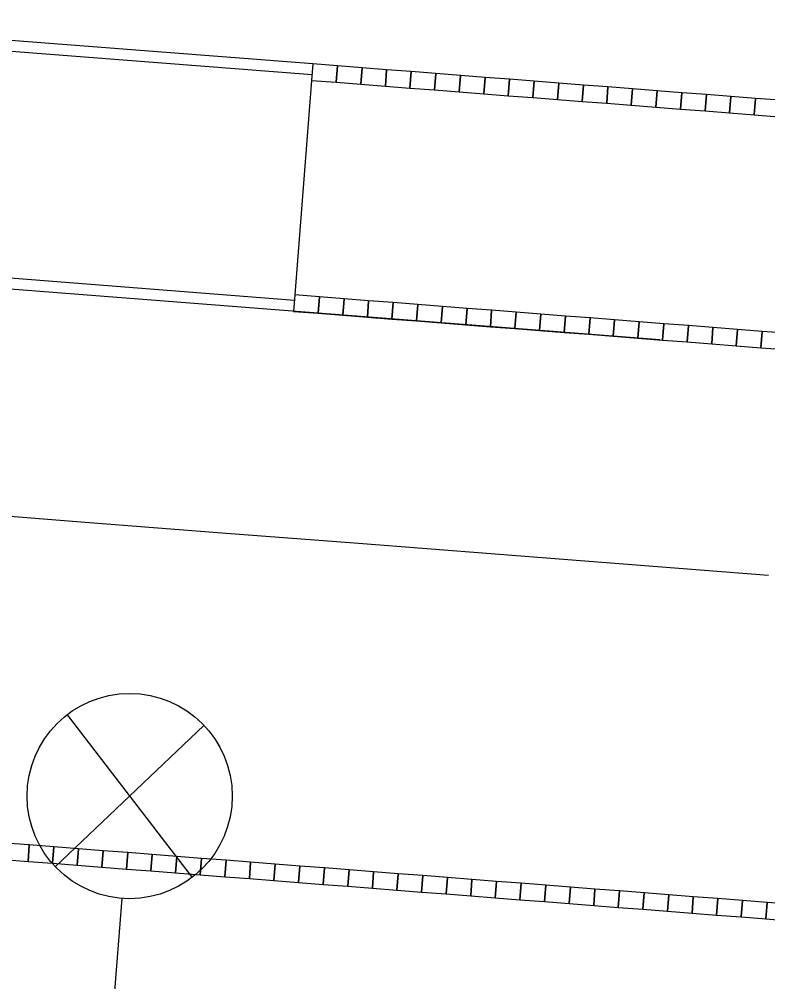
# Model space of a CAD drawing. Extents: x -670359 to -668019, y -978807 to -976674.
# Drawn here: x -669516.96 to -669511.49, y -977145.65 to -977138.63 of the extents above; entities that cross this region are included whole.
import ezdxf

# ---------------------------------------------------------------- set-up
doc = ezdxf.new("R2010")
doc.units = 0
for name, color, linetype in [('SO 01-86-01', 7, 'Continuous'), ('SO 11-10-01', 7, 'Continuous'), ('SO 11-12-01', 7, 'Continuous')]:
    doc.layers.add(name, color=color, linetype=linetype)

msp = doc.modelspace()

# ---------------------------------------------------------------- linework, layer by layer
at = {"layer": 'SO 01-86-01'}
for p, q in [((-669516.607, -977143.6977), (-669515.6947, -977144.8846)), ((-669516.6934, -977144.8068), (-669515.6084, -977143.7754)), ((-669516.2089, -977145.0374), (-669516.3254, -977146.5329))]:
    msp.add_line(p, q, dxfattribs=at)
msp.add_circle((-669516.1509, -977144.2911), 0.7485, dxfattribs=at)
at = {"layer": 'SO 11-10-01'}
for p, q in [((-669517.4716, -977142.2149), (-669516.4746, -977142.2925)), ((-669516.4746, -977142.2925), (-669515.4776, -977142.3701)), ((-669515.4776, -977142.3701), (-669514.4807, -977142.4477)), ((-669514.4807, -977142.4477), (-669513.4837, -977142.5253)), ((-669513.4837, -977142.5253), (-669512.4867, -977142.6029)), ((-669512.4867, -977142.6029), (-669511.4897, -977142.6805))]:
    msp.add_line(p, q, dxfattribs=at)
at = {"layer": 'SO 11-12-01'}
for p, q in [((-669514.8139, -977138.9513), (-669519.0012, -977138.6253)), ((-669514.8201, -977139.031), (-669517.0135, -977138.8603)), ((-669514.8139, -977138.9513), (-669514.8232, -977139.0709)), ((-669514.6345, -977138.9652), (-669514.8139, -977138.9513)), ((-669514.6345, -977138.9652), (-669514.6438, -977139.0849)), ((-669514.6438, -977139.0849), (-669514.6345, -977138.9652)), ((-669514.455, -977138.9792), (-669514.6345, -977138.9652)), ((-669514.455, -977138.9792), (-669514.4643, -977139.0988)), ((-669514.4643, -977139.0988), (-669514.455, -977138.9792)), ((-669514.2755, -977138.9932), (-669514.455, -977138.9792)), ((-669514.2755, -977138.9932), (-669514.2849, -977139.1128)), ((-669514.2849, -977139.1128), (-669514.2755, -977138.9932)), ((-669514.0961, -977139.0071), (-669514.2755, -977138.9932)), ((-669514.0961, -977139.0071), (-669514.1054, -977139.1268)), ((-669514.1054, -977139.1268), (-669514.0961, -977139.0071)), ((-669513.9166, -977139.0211), (-669514.0961, -977139.0071)), ((-669513.9166, -977139.0211), (-669513.9259, -977139.1408)), ((-669513.9259, -977139.1408), (-669513.9166, -977139.0211)), ((-669513.7372, -977139.0351), (-669513.9166, -977139.0211)), ((-669514.8232, -977139.0709), (-669514.9451, -977140.6362)), ((-669514.8232, -977139.0709), (-669514.6438, -977139.0849)), ((-669514.6438, -977139.0849), (-669514.4643, -977139.0988)), ((-669513.7372, -977139.0351), (-669513.7465, -977139.1547)), ((-669513.7465, -977139.1547), (-669513.7372, -977139.0351)), ((-669513.5577, -977139.0491), (-669513.7372, -977139.0351)), ((-669513.5577, -977139.0491), (-669513.567, -977139.1687)), ((-669513.567, -977139.1687), (-669513.5577, -977139.0491)), ((-669513.3783, -977139.063), (-669513.5577, -977139.0491)), ((-669513.3783, -977139.063), (-669513.3876, -977139.1827)), ((-669513.3876, -977139.1827), (-669513.3783, -977139.063)), ((-669513.1988, -977139.077), (-669513.3783, -977139.063)), ((-669513.1988, -977139.077), (-669513.2081, -977139.1966)), ((-669513.2081, -977139.1966), (-669513.1988, -977139.077)), ((-669513.0193, -977139.091), (-669513.1988, -977139.077)), ((-669513.0193, -977139.091), (-669513.0287, -977139.2106)), ((-669513.0287, -977139.2106), (-669513.0193, -977139.091)), ((-669512.8399, -977139.1049), (-669513.0193, -977139.091)), ((-669514.4643, -977139.0988), (-669514.2849, -977139.1128)), ((-669514.2849, -977139.1128), (-669514.1054, -977139.1268)), ((-669514.1054, -977139.1268), (-669513.9259, -977139.1408)), ((-669513.9259, -977139.1408), (-669513.7465, -977139.1547)), ((-669513.7465, -977139.1547), (-669513.567, -977139.1687)), ((-669512.8399, -977139.1049), (-669512.8492, -977139.2246)), ((-669512.8492, -977139.2246), (-669512.8399, -977139.1049)), ((-669512.6604, -977139.1189), (-669512.8399, -977139.1049)), ((-669512.6604, -977139.1189), (-669512.6697, -977139.2385)), ((-669512.6697, -977139.2385), (-669512.6604, -977139.1189)), ((-669512.481, -977139.1329), (-669512.6604, -977139.1189)), ((-669512.481, -977139.1329), (-669512.4903, -977139.2525)), ((-669512.4903, -977139.2525), (-669512.481, -977139.1329)), ((-669512.3015, -977139.1468), (-669512.481, -977139.1329)), ((-669512.3015, -977139.1468), (-669512.3108, -977139.2665)), ((-669512.3108, -977139.2665), (-669512.3015, -977139.1468)), ((-669512.1221, -977139.1608), (-669512.3015, -977139.1468)), ((-669512.1221, -977139.1608), (-669512.1314, -977139.2804)), ((-669512.1314, -977139.2804), (-669512.1221, -977139.1608)), ((-669511.9426, -977139.1748), (-669512.1221, -977139.1608)), ((-669513.567, -977139.1687), (-669513.3876, -977139.1827)), ((-669513.3876, -977139.1827), (-669513.2081, -977139.1966)), ((-669513.2081, -977139.1966), (-669513.0287, -977139.2106)), ((-669513.0287, -977139.2106), (-669512.8492, -977139.2246)), ((-669512.8492, -977139.2246), (-669512.6697, -977139.2385)), ((-669511.9426, -977139.1748), (-669511.9519, -977139.2944)), ((-669511.9519, -977139.2944), (-669511.9426, -977139.1748)), ((-669511.7631, -977139.1887), (-669511.9426, -977139.1748)), ((-669511.7631, -977139.1887), (-669511.7725, -977139.3084)), ((-669511.7725, -977139.3084), (-669511.7631, -977139.1887)), ((-669511.5837, -977139.2027), (-669511.7631, -977139.1887)), ((-669511.5837, -977139.2027), (-669511.593, -977139.3224)), ((-669511.593, -977139.3224), (-669511.5837, -977139.2027)), ((-669511.4042, -977139.2167), (-669511.5837, -977139.2027)), ((-669512.6697, -977139.2385), (-669512.4903, -977139.2525)), ((-669512.4903, -977139.2525), (-669512.3108, -977139.2665)), ((-669512.3108, -977139.2665), (-669512.1314, -977139.2804)), ((-669512.1314, -977139.2804), (-669511.9519, -977139.2944)), ((-669511.9519, -977139.2944), (-669511.7725, -977139.3084)), ((-669511.7725, -977139.3084), (-669511.593, -977139.3224)), ((-669511.593, -977139.3224), (-669511.4135, -977139.3363)), ((-669514.9482, -977140.6761), (-669517.1415, -977140.5053)), ((-669512.2825, -977140.9638), (-669517.2275, -977140.5789)), ((-669514.9451, -977140.6362), (-669514.9544, -977140.7558)), ((-669514.7656, -977140.6501), (-669514.9451, -977140.6362)), ((-669514.7656, -977140.6501), (-669514.7749, -977140.7698)), ((-669514.7749, -977140.7698), (-669514.7656, -977140.6501)), ((-669514.5862, -977140.6641), (-669514.7656, -977140.6501)), ((-669514.5862, -977140.6641), (-669514.5955, -977140.7838)), ((-669514.5955, -977140.7838), (-669514.5862, -977140.6641)), ((-669514.4067, -977140.6781), (-669514.5862, -977140.6641)), ((-669514.4067, -977140.6781), (-669514.416, -977140.7977)), ((-669514.416, -977140.7977), (-669514.4067, -977140.6781)), ((-669514.2272, -977140.6921), (-669514.4067, -977140.6781)), ((-669514.2272, -977140.6921), (-669514.2365, -977140.8117)), ((-669514.2365, -977140.8117), (-669514.2272, -977140.6921)), ((-669514.0478, -977140.706), (-669514.2272, -977140.6921)), ((-669514.0478, -977140.706), (-669514.0571, -977140.8257)), ((-669514.0571, -977140.8257), (-669514.0478, -977140.706)), ((-669513.8683, -977140.72), (-669514.0478, -977140.706)), ((-669514.9544, -977140.7558), (-669514.7749, -977140.7698)), ((-669514.7749, -977140.7698), (-669514.5955, -977140.7838)), ((-669513.8683, -977140.72), (-669513.8776, -977140.8396)), ((-669513.8776, -977140.8396), (-669513.8683, -977140.72)), ((-669513.6889, -977140.734), (-669513.8683, -977140.72)), ((-669513.6889, -977140.734), (-669513.6982, -977140.8536)), ((-669513.6982, -977140.8536), (-669513.6889, -977140.734)), ((-669513.5094, -977140.7479), (-669513.6889, -977140.734)), ((-669513.5094, -977140.7479), (-669513.5187, -977140.8676)), ((-669513.5187, -977140.8676), (-669513.5094, -977140.7479)), ((-669513.33, -977140.7619), (-669513.5094, -977140.7479)), ((-669513.33, -977140.7619), (-669513.3393, -977140.8815)), ((-669513.3393, -977140.8815), (-669513.33, -977140.7619)), ((-669513.1505, -977140.7759), (-669513.33, -977140.7619)), ((-669513.1505, -977140.7759), (-669513.1598, -977140.8955)), ((-669513.1598, -977140.8955), (-669513.1505, -977140.7759)), ((-669512.971, -977140.7898), (-669513.1505, -977140.7759)), ((-669514.5955, -977140.7838), (-669514.416, -977140.7977)), ((-669514.416, -977140.7977), (-669514.2365, -977140.8117)), ((-669514.2365, -977140.8117), (-669514.0571, -977140.8257)), ((-669514.0571, -977140.8257), (-669513.8776, -977140.8396)), ((-669513.8776, -977140.8396), (-669513.6982, -977140.8536)), ((-669512.971, -977140.7898), (-669512.9803, -977140.9095)), ((-669512.9803, -977140.9095), (-669512.971, -977140.7898)), ((-669512.7916, -977140.8038), (-669512.971, -977140.7898)), ((-669512.7916, -977140.8038), (-669512.8009, -977140.9234)), ((-669512.8009, -977140.9234), (-669512.7916, -977140.8038)), ((-669512.6121, -977140.8178), (-669512.7916, -977140.8038)), ((-669512.6121, -977140.8178), (-669512.6214, -977140.9374)), ((-669512.6214, -977140.9374), (-669512.6121, -977140.8178)), ((-669512.4327, -977140.8317), (-669512.6121, -977140.8178)), ((-669512.4327, -977140.8317), (-669512.442, -977140.9514)), ((-669512.442, -977140.9514), (-669512.4327, -977140.8317)), ((-669512.2532, -977140.8457), (-669512.4327, -977140.8317)), ((-669512.2532, -977140.8457), (-669512.2625, -977140.9653)), ((-669512.2625, -977140.9653), (-669512.2532, -977140.8457)), ((-669512.0738, -977140.8597), (-669512.2532, -977140.8457)), ((-669513.6982, -977140.8536), (-669513.5187, -977140.8676)), ((-669513.5187, -977140.8676), (-669513.3393, -977140.8815)), ((-669513.3393, -977140.8815), (-669513.1598, -977140.8955)), ((-669513.1598, -977140.8955), (-669512.9803, -977140.9095)), ((-669512.9803, -977140.9095), (-669512.8009, -977140.9234)), ((-669512.0738, -977140.8597), (-669512.0831, -977140.9793)), ((-669512.0831, -977140.9793), (-669512.0738, -977140.8597)), ((-669511.8943, -977140.8736), (-669512.0738, -977140.8597)), ((-669511.8943, -977140.8736), (-669511.9036, -977140.9933)), ((-669511.9036, -977140.9933), (-669511.8943, -977140.8736)), ((-669511.7148, -977140.8876), (-669511.8943, -977140.8736)), ((-669511.7148, -977140.8876), (-669511.7241, -977141.0073)), ((-669511.7241, -977141.0073), (-669511.7148, -977140.8876)), ((-669511.5354, -977140.9016), (-669511.7148, -977140.8876)), ((-669511.5354, -977140.9016), (-669511.5447, -977141.0212)), ((-669511.5447, -977141.0212), (-669511.5354, -977140.9016)), ((-669511.3559, -977140.9156), (-669511.5354, -977140.9016)), ((-669512.8009, -977140.9234), (-669512.6214, -977140.9374)), ((-669512.6214, -977140.9374), (-669512.442, -977140.9514)), ((-669512.442, -977140.9514), (-669512.2625, -977140.9653)), ((-669512.2625, -977140.9653), (-669512.0831, -977140.9793)), ((-669512.0831, -977140.9793), (-669511.9036, -977140.9933)), ((-669511.9036, -977140.9933), (-669511.7241, -977141.0073)), ((-669511.7241, -977141.0073), (-669511.5447, -977141.0212)), ((-669511.5447, -977141.0212), (-669511.3652, -977141.0352)), ((-669516.883, -977144.6479), (-669517.0625, -977144.6339)), ((-669516.8923, -977144.7675), (-669516.883, -977144.6479)), ((-669516.883, -977144.6479), (-669516.8923, -977144.7675)), ((-669516.7036, -977144.6618), (-669516.883, -977144.6479)), ((-669516.7129, -977144.7815), (-669516.7036, -977144.6618)), ((-669516.7036, -977144.6618), (-669516.7129, -977144.7815)), ((-669516.5241, -977144.6758), (-669516.7036, -977144.6618)), ((-669516.5241, -977144.6758), (-669516.5334, -977144.7955)), ((-669516.5334, -977144.7955), (-669516.5241, -977144.6758)), ((-669516.3447, -977144.6898), (-669516.5241, -977144.6758)), ((-669516.3447, -977144.6898), (-669516.354, -977144.8094)), ((-669516.354, -977144.8094), (-669516.3447, -977144.6898)), ((-669516.1652, -977144.7038), (-669516.3447, -977144.6898)), ((-669516.1652, -977144.7038), (-669516.1745, -977144.8234)), ((-669516.1745, -977144.8234), (-669516.1652, -977144.7038)), ((-669515.9857, -977144.7177), (-669516.1652, -977144.7038)), ((-669517.0718, -977144.7535), (-669516.8923, -977144.7675)), ((-669516.8923, -977144.7675), (-669516.7129, -977144.7815)), ((-669515.9857, -977144.7177), (-669515.9951, -977144.8374)), ((-669515.9951, -977144.8374), (-669515.9857, -977144.7177)), ((-669515.8063, -977144.7317), (-669515.9857, -977144.7177)), ((-669515.8063, -977144.7317), (-669515.8156, -977144.8513)), ((-669515.8156, -977144.8513), (-669515.8063, -977144.7317)), ((-669515.6268, -977144.7457), (-669515.8063, -977144.7317)), ((-669515.6268, -977144.7457), (-669515.6361, -977144.8653)), ((-669515.6361, -977144.8653), (-669515.6268, -977144.7457)), ((-669515.4474, -977144.7596), (-669515.6268, -977144.7457)), ((-669515.4474, -977144.7596), (-669515.4567, -977144.8793)), ((-669515.4567, -977144.8793), (-669515.4474, -977144.7596)), ((-669515.2679, -977144.7736), (-669515.4474, -977144.7596)), ((-669515.2679, -977144.7736), (-669515.2772, -977144.8932)), ((-669515.2772, -977144.8932), (-669515.2679, -977144.7736)), ((-669515.0885, -977144.7876), (-669515.2679, -977144.7736)), ((-669516.7129, -977144.7815), (-669516.5334, -977144.7955)), ((-669516.5334, -977144.7955), (-669516.354, -977144.8094)), ((-669516.354, -977144.8094), (-669516.1745, -977144.8234)), ((-669516.1745, -977144.8234), (-669515.9951, -977144.8374)), ((-669515.9951, -977144.8374), (-669515.8156, -977144.8513)), ((-669515.0885, -977144.7876), (-669515.0978, -977144.9072)), ((-669515.0978, -977144.9072), (-669515.0885, -977144.7876)), ((-669514.909, -977144.8015), (-669515.0885, -977144.7876)), ((-669514.909, -977144.8015), (-669514.9183, -977144.9212)), ((-669514.9183, -977144.9212), (-669514.909, -977144.8015)), ((-669514.7295, -977144.8155), (-669514.909, -977144.8015)), ((-669514.7295, -977144.8155), (-669514.7389, -977144.9351)), ((-669514.7389, -977144.9351), (-669514.7295, -977144.8155)), ((-669514.5501, -977144.8295), (-669514.7295, -977144.8155)), ((-669514.5501, -977144.8295), (-669514.5594, -977144.9491)), ((-669514.5594, -977144.9491), (-669514.5501, -977144.8295)), ((-669514.3706, -977144.8434), (-669514.5501, -977144.8295)), ((-669514.3706, -977144.8434), (-669514.3799, -977144.9631)), ((-669514.3799, -977144.9631), (-669514.3706, -977144.8434)), ((-669514.1912, -977144.8574), (-669514.3706, -977144.8434)), ((-669515.8156, -977144.8513), (-669515.6361, -977144.8653)), ((-669515.6361, -977144.8653), (-669515.4567, -977144.8793)), ((-669515.4567, -977144.8793), (-669515.2772, -977144.8932)), ((-669515.2772, -977144.8932), (-669515.0978, -977144.9072)), ((-669515.0978, -977144.9072), (-669514.9183, -977144.9212)), ((-669514.1912, -977144.8574), (-669514.2005, -977144.977)), ((-669514.2005, -977144.977), (-669514.1912, -977144.8574)), ((-669514.0117, -977144.8714), (-669514.1912, -977144.8574)), ((-669514.0117, -977144.8714), (-669514.021, -977144.991)), ((-669514.021, -977144.991), (-669514.0117, -977144.8714)), ((-669513.8323, -977144.8853), (-669514.0117, -977144.8714)), ((-669513.8323, -977144.8853), (-669513.8416, -977145.005)), ((-669513.8416, -977145.005), (-669513.8323, -977144.8853)), ((-669513.6528, -977144.8993), (-669513.8323, -977144.8853)), ((-669513.6528, -977144.8993), (-669513.6621, -977145.019)), ((-669513.6621, -977145.019), (-669513.6528, -977144.8993)), ((-669513.4733, -977144.9133), (-669513.6528, -977144.8993)), ((-669513.4733, -977144.9133), (-669513.4827, -977145.0329)), ((-669513.4827, -977145.0329), (-669513.4733, -977144.9133)), ((-669513.2939, -977144.9273), (-669513.4733, -977144.9133)), ((-669514.9183, -977144.9212), (-669514.7389, -977144.9351)), ((-669514.7389, -977144.9351), (-669514.5594, -977144.9491)), ((-669514.5594, -977144.9491), (-669514.3799, -977144.9631)), ((-669514.3799, -977144.9631), (-669514.2005, -977144.977)), ((-669514.2005, -977144.977), (-669514.021, -977144.991)), ((-669513.2939, -977144.9273), (-669513.3032, -977145.0469)), ((-669513.3032, -977145.0469), (-669513.2939, -977144.9273)), ((-669513.1144, -977144.9412), (-669513.2939, -977144.9273)), ((-669513.1144, -977144.9412), (-669513.1237, -977145.0609)), ((-669513.1237, -977145.0609), (-669513.1144, -977144.9412)), ((-669512.935, -977144.9552), (-669513.1144, -977144.9412)), ((-669512.935, -977144.9552), (-669512.9443, -977145.0748)), ((-669512.9443, -977145.0748), (-669512.935, -977144.9552)), ((-669512.7555, -977144.9692), (-669512.935, -977144.9552)), ((-669512.7555, -977144.9692), (-669512.7648, -977145.0888)), ((-669512.7648, -977145.0888), (-669512.7555, -977144.9692)), ((-669512.5761, -977144.9831), (-669512.7555, -977144.9692)), ((-669512.5761, -977144.9831), (-669512.5854, -977145.1028)), ((-669512.5854, -977145.1028), (-669512.5761, -977144.9831)), ((-669512.3966, -977144.9971), (-669512.5761, -977144.9831)), ((-669514.021, -977144.991), (-669513.8416, -977145.005)), ((-669513.8416, -977145.005), (-669513.6621, -977145.019)), ((-669513.6621, -977145.019), (-669513.4827, -977145.0329)), ((-669513.4827, -977145.0329), (-669513.3032, -977145.0469)), ((-669513.3032, -977145.0469), (-669513.1237, -977145.0609)), ((-669513.1237, -977145.0609), (-669512.9443, -977145.0748)), ((-669512.3966, -977144.9971), (-669512.4059, -977145.1167)), ((-669512.4059, -977145.1167), (-669512.3966, -977144.9971)), ((-669512.2171, -977145.0111), (-669512.3966, -977144.9971)), ((-669512.2171, -977145.0111), (-669512.2265, -977145.1307)), ((-669512.2265, -977145.1307), (-669512.2171, -977145.0111)), ((-669512.0377, -977145.025), (-669512.2171, -977145.0111)), ((-669512.0377, -977145.025), (-669512.047, -977145.1447)), ((-669512.047, -977145.1447), (-669512.0377, -977145.025)), ((-669511.8582, -977145.039), (-669512.0377, -977145.025)), ((-669511.8582, -977145.039), (-669511.8675, -977145.1586)), ((-669511.8675, -977145.1586), (-669511.8582, -977145.039)), ((-669511.6788, -977145.053), (-669511.8582, -977145.039)), ((-669511.6788, -977145.053), (-669511.6881, -977145.1726)), ((-669511.6881, -977145.1726), (-669511.6788, -977145.053)), ((-669511.4993, -977145.0669), (-669511.6788, -977145.053)), ((-669512.9443, -977145.0748), (-669512.7648, -977145.0888)), ((-669512.7648, -977145.0888), (-669512.5854, -977145.1028)), ((-669512.5854, -977145.1028), (-669512.4059, -977145.1167)), ((-669512.4059, -977145.1167), (-669512.2265, -977145.1307)), ((-669512.2265, -977145.1307), (-669512.047, -977145.1447)), ((-669511.4993, -977145.0669), (-669511.5086, -977145.1866)), ((-669511.5086, -977145.1866), (-669511.4993, -977145.0669)), ((-669511.3199, -977145.0809), (-669511.4993, -977145.0669)), ((-669512.047, -977145.1447), (-669511.8675, -977145.1586)), ((-669511.8675, -977145.1586), (-669511.6881, -977145.1726)), ((-669511.6881, -977145.1726), (-669511.5086, -977145.1866)), ((-669511.5086, -977145.1866), (-669511.3292, -977145.2006))]:
    msp.add_line(p, q, dxfattribs=at)

doc.saveas('drawing.dxf')
